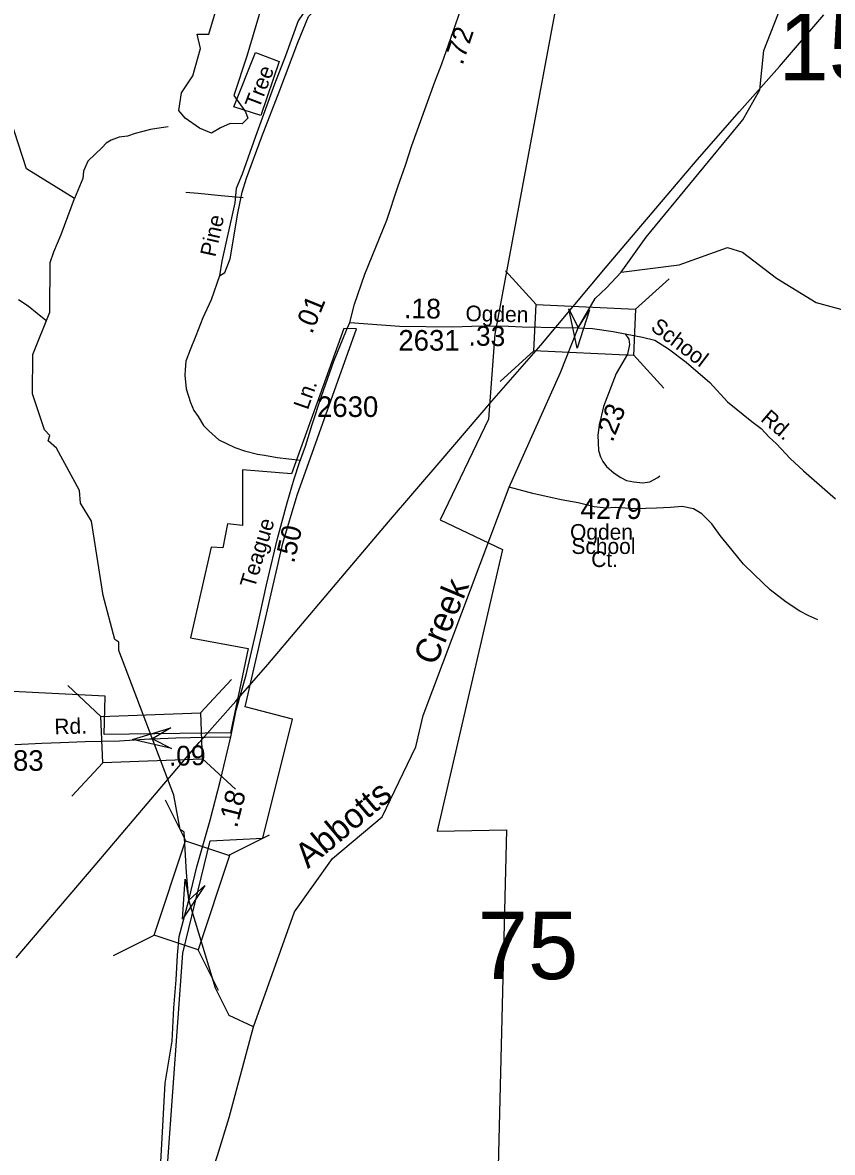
# Model space of a CAD drawing. Extents: x 1547597 to 1699558, y 810033 to 920809.
# Drawn here: x 1675799 to 1680715, y 839232 to 846092 of the extents above; entities that cross this region are included whole.
import ezdxf

# ---------------------------------------------------------------- set-up
doc = ezdxf.new("R2010")
doc.units = 0
for name, color, linetype in [('Exist Boundary Political City Limit New', 7, 'Continuous'), ('Exist Boundary Political City Limit New Hole', 7, 'Continuous'), ('Exist Hydrographic Creek Single Shore', 7, 'Continuous'), ('Exist Hydrographic Creek Single Shore Label', 7, 'Continuous'), ('Exist Hydrographic Misc Water Feature', 7, 'Continuous'), ('Exist Hydrographic Pond Under 1500 Sq Ft', 7, 'Continuous'), ('Exist Road Non-System Type 51', 7, 'Continuous'), ('Exist Road Non-System Type 51 Label', 7, 'Continuous'), ('Exist Road Secondary Mileage Hundredths English Label', 7, 'Continuous'), ('Exist Road Secondary Structure Standard Bridge Attributed CELL', 7, 'Continuous'), ('Exist Road Secondary Structure Standard Bridge CELL', 7, 'Continuous'), ('Exist Road Secondary Structure Standard Bridge Number Label', 7, 'Continuous'), ('Exist Road Secondary Type 51 Attributed', 7, 'Continuous'), ('Exist Road Secondary Type 51 Label', 7, 'Continuous'), ('Exist Road Secondary Type 51 Number Label', 7, 'Continuous'), ('Exist Utilities Electrical Transmission Line', 7, 'Continuous'), ('Map Preparation Boundary City Limit Buffer Line', 7, 'Continuous')]:
    doc.layers.add(name, color=color, linetype=linetype)

msp = doc.modelspace()

# ---------------------------------------------------------------- linework, layer by layer
at = {"layer": 'Exist Boundary Political City Limit New'}
for points in [[(1679086.6, 846460.7), (1678666.9, 844201), (1678627.9, 843683.7), (1678335.2, 843073.7), (1678711.9, 842892.8), (1678316.5, 841183.4), (1678737.3, 841190.6), (1678673.3, 838655.5)], [(1677060.7, 841780.9), (1676294, 841770.4), (1676301.3, 842001.7), (1674891.3, 842073.6), (1674863.2, 844275.2), (1673795.1, 844020.7), (1673897.1, 846177.4)], [(1676650.6, 838758.4), (1676772.2, 840442.6), (1676937.6, 841124.2), (1677257.1, 841139.6), (1677438.4, 841863.1), (1677149.6, 841936.8), (1677380, 842932.4), (1677466.2, 843222.6), (1677825.6, 844232.3), (1677748.8, 844235.4), (1677432.5, 843352.5), (1677134.5, 843377.1), (1677134.5, 843039.1), (1677042.4, 843048.3), (1677014.7, 842903.9), (1676944.1, 842907), (1676818.3, 842357.3), (1677168.4, 842292.7), (1677060.7, 841780.9)]]:
    msp.add_lwpolyline(points, dxfattribs=at)
at = {"layer": 'Exist Boundary Political City Limit New Hole'}
msp.add_lwpolyline([(1677356.8, 845856.6), (1677244.7, 845527.6), (1677082.3, 845581.8), (1677213.8, 845910.8), (1677356.8, 845856.6)], dxfattribs=at)
at = {"layer": 'Exist Hydrographic Creek Single Shore'}
for points in [[(1676114.4, 845023.8), (1675823.5, 845203.5), (1675726.5, 845504.2), (1675563.5, 845799.7), (1675431.6, 845982.9), (1675334.6, 846208), (1675302.6, 846376.1), (1675277.6, 846393), (1675082.1, 846934.6), (1674876.6, 847312.3), (1674757.6, 847651), (1674697.1, 847787.6), (1674707.6, 848413.9), (1674815.3, 848558.3), (1675015.6, 849079.2), (1675031, 849341.2), (1675102.6, 849495.4), (1675114.6, 849879.1), (1675075.6, 850090), (1674962.5, 850407.4)], [(1679433, 844576.1), (1679584.3, 844790.4), (1680171, 845502.8), (1680274.4, 845685.2), (1680299.6, 845923.2), (1680428.7, 846255.5), (1680505.2, 846399.2), (1680600.1, 846645.7), (1680616.7, 846922.6), (1680657.6, 847462.1), (1680673.4, 847863.4), (1680933.1, 848457.5), (1681088.8, 848850.6), (1681176.8, 849035.9), (1681351.3, 849513.9), (1681642.7, 849867.9)], [(1677201.6, 839995.7), (1677052.6, 840064.3), (1676970.6, 840230.1), (1676809.4, 840764.6), (1676794.5, 840932.8), (1676780.6, 841176), (1676755.6, 841193), (1676716.6, 841400.6), (1676384.5, 842280.5), (1676384.5, 842329.7), (1676359.6, 842346.6), (1676287.6, 842614), (1676217.5, 843065.1), (1676151.6, 843174.8), (1676144.5, 843250.4), (1676005.6, 843509.3), (1675955.6, 843552.9), (1675964.6, 843585.6), (1675931.6, 843619.1), (1675858.6, 843837.3), (1675861.6, 844076.8), (1675964.6, 844334), (1675967.6, 844636), (1675990, 844700.3), (1676034.2, 844806.5), (1676114.4, 845023.8)], [(1677201.6, 839995.7), (1677450.6, 840693), (1677679.7, 841016.7), (1677982.6, 841269.8), (1678186.6, 841695.7), (1678230.6, 841885.1), (1678752.7, 843272.1), (1679065.1, 843967.4), (1679172.4, 844238.4), (1679275.4, 844417.2), (1679344.4, 844482.7), (1679433, 844576.1)], [(1677269.7, 836994), (1677222.6, 837310.1), (1677017.6, 837580.1), (1676943.6, 837729.3), (1676798.5, 838208.3), (1676805.4, 838481.3), (1676795.6, 838641.7), (1676981.8, 839213.4), (1677052.5, 839444.7), (1677201.6, 839995.7)]]:
    msp.add_lwpolyline(points, dxfattribs=at)
at = {"layer": 'Exist Hydrographic Misc Water Feature'}
for points in [[(1676683.8, 845459.2), (1676640.1, 845453.5), (1676574.9, 845443.5), (1676483.1, 845418.4), (1676436.3, 845403.3), (1676386.2, 845396.7), (1676336.1, 845378.3), (1676306.4, 845360.7), (1676282.4, 845334.5), (1676196.1, 845250.3), (1676169.4, 845190.2), (1676165.4, 845144.8), (1676114.4, 845023.8)], [(1679433, 844576.1), (1679785.6, 844620.7), (1680078.7, 844726.4), (1680169.6, 844698.3), (1680376.6, 844539.8), (1680616.6, 844393.7), (1680965.6, 844298)], [(1675775.2, 844410.9), (1675833.2, 844372.8), (1675888.8, 844328.2), (1675940.7, 844286.1)], [(1680626.9, 842466.6), (1680573.1, 842489.9), (1680517.8, 842518.9), (1680434.5, 842573.9), (1680337.7, 842647.3), (1680239.4, 842741.3), (1680176.4, 842804.1), (1680106, 842889.2), (1680033.2, 842978.5), (1679982.4, 843049.3), (1679923.5, 843110.4), (1679872, 843140.9), (1679802.3, 843154.7), (1679732.1, 843147.9), (1679647.8, 843144.7), (1679517.7, 843139.2), (1679395.8, 843149), (1679342.8, 843144.1), (1679269.4, 843152.3), (1679171.5, 843177.4), (1679069.7, 843195.1), (1678896.8, 843234), (1678752.7, 843272.1)]]:
    msp.add_lwpolyline(points, dxfattribs=at)
at = {"layer": 'Exist Hydrographic Pond Under 1500 Sq Ft'}
msp.add_lwpolyline([(1677270.3, 846259.5), (1677161.6, 845888.8), (1677082.2, 845650.6), (1677152.7, 845550.5), (1677167.4, 845512.3), (1677132.2, 845477), (1677058.7, 845479.9), (1676999.9, 845453.5), (1676947, 845421.1), (1676873.5, 845450.5), (1676785.3, 845512.3), (1676747.1, 845559.4), (1676764.8, 845665.3), (1676832.4, 845768.2), (1676879.4, 845935.9), (1676858.8, 846021.2), (1676929.4, 846021.2), (1677023.4, 846336)], dxfattribs=at)
at = {"layer": 'Exist Road Non-System Type 51'}
for points in [[(1676994.8, 844555), (1677027.6, 844574.5), (1677058.9, 844657.1), (1677106.8, 844934.5), (1677131.5, 845063.3), (1677159.5, 845148.4), (1677250.3, 845394.5), (1677360.7, 845682.5), (1677469.6, 845971.5), (1677535.4, 846129), (1677617.9, 846213.2), (1677726.8, 846292.5), (1677853.9, 846337.1), (1677972.7, 846345.3), (1678108, 846312.3), (1678236.7, 846252.9), (1678357.1, 846193.4), (1678421.5, 846162), (1678457.7, 846165.1)], [(1677703.7, 846330.3), (1677608.2, 846268.1), (1677524.1, 846180.5), (1677471.3, 846102.9), (1677395.4, 845889.9), (1677327.8, 845718.8), (1677212.3, 845401.8), (1677131.6, 845171.7), (1677095.3, 845084.2), (1677087.1, 844998.3), (1677009.6, 844644.1), (1676994.8, 844555)], [(1677139.1, 845028.8), (1677005.3, 845041.5), (1676865.4, 845054.3), (1676789.5, 845059.8)], [(1676994.8, 844555), (1676943.6, 844409.6), (1676894.1, 844299), (1676852, 844191.2), (1676816.2, 844105.9), (1676790.2, 844035.8), (1676786.6, 843984.9), (1676783.9, 843950.9), (1676791.9, 843869), (1676818.3, 843784.8), (1676839.7, 843736.1), (1676864.6, 843701), (1676897.5, 843646.3), (1676930.5, 843613.9), (1676989.9, 843559.4), (1677037.7, 843536.3), (1677087.2, 843513.1), (1677146, 843492.1), (1677225.7, 843472.5), (1677268.7, 843466.9), (1677345.3, 843451.8), (1677415.2, 843444.4), (1677485.4, 843435.9)]]:
    msp.add_lwpolyline(points, dxfattribs=at)
at = {"layer": 'Exist Road Secondary Structure Standard Bridge Attributed CELL'}
for points in [[(1679240.7, 844348.9), (1679166.6, 844116.6), (1679114.6, 844354.9), (1679172.4, 844238.4)], [(1676703.3, 841684.2), (1676465.6, 841738.6), (1676698.7, 841810.4), (1676587.4, 841743.1)], [(1676905.2, 840852.5), (1676770.9, 840648.9), (1676785.4, 840892.3), (1676809.4, 840764.6)]]:
    msp.add_lwpolyline(points, close=True, dxfattribs=at)
at = {"layer": 'Exist Road Secondary Structure Standard Bridge CELL'}
for p, q in [((1678730.4, 844584.9), (1678916.3, 844380.9)), ((1679520, 844351.5), (1679724, 844537.3)), ((1678699.1, 843913), (1678903.1, 844098.8)), ((1679507.1, 844075.8), (1679693, 843871.8)), ((1676879.4, 841900.7), (1677067.2, 842102.9)), ((1676073.1, 842067.4), (1676275.3, 841879.6)), ((1676889.6, 841624.9), (1677091.8, 841437.1)), ((1676098, 841395.2), (1676285.8, 841597.4)), ((1676789.5, 841124.4), (1676666, 841371.2)), ((1677051.4, 841037.2), (1677298.2, 841160.7)), ((1676350.5, 840427.9), (1676597.3, 840551.4)), ((1676988.7, 840215.3), (1676865.2, 840462.1))]:
    msp.add_line(p, q, dxfattribs=at)
for points in [[(1678916.3, 844380.9), (1679520, 844352.8), (1679506.9, 844070.7), (1678903.1, 844098.8)], [(1676275.3, 841879.6), (1676879.3, 841902), (1676889.8, 841619.8), (1676285.8, 841597.4)], [(1676597.3, 840551.4), (1676788.3, 841124.8), (1677056.2, 841035.6), (1676865.2, 840462.1)]]:
    msp.add_lwpolyline(points, close=True, dxfattribs=at)
at = {"layer": 'Exist Road Secondary Type 51 Attributed'}
for points in [[(1677785, 844271.2), (1677814.4, 844382.4), (1677876.5, 844564), (1678010.2, 844893.6), (1678077, 845094.3), (1678124.8, 845226.2), (1678163, 845345.6), (1678301.5, 845732.6), (1678344.4, 845842.5), (1678401.7, 846004.9), (1678457.7, 846165.1)], [(1677063.6, 841756.1), (1677096.5, 841917.4), (1677155.7, 842132.6), (1677221.5, 842412.4), (1677280.7, 842678.9), (1677346.4, 842959.7), (1677405.6, 843176.9), (1677448.5, 843321.6), (1677480.1, 843421.2), (1677516.5, 843521.4), (1677557.4, 843651.9), (1677613, 843823.8), (1677689.4, 844036.9), (1677765.9, 844224.4)], [(1677765.9, 844224.4), (1677785, 844271.2)], [(1677785, 844271.2), (1678087.9, 844249.1), (1678410, 844244.6), (1678584.9, 844251.3), (1678749.4, 844248.3)], [(1678749.4, 844248.3), (1678831.8, 844245.8), (1679061.3, 844241.6), (1679172.4, 844238.4)], [(1679172.4, 844238.4), (1679259.3, 844235.2), (1679384.8, 844217.5), (1679457.1, 844203.4)], [(1679457.1, 844203.4), (1679479.4, 844169.4), (1679483.6, 844137.1), (1679472.3, 844078.6), (1679402.5, 843961.5), (1679325.1, 843761.3), (1679298.7, 843648), (1679291.1, 843587.6), (1679295.4, 843494.3), (1679306.6, 843456.1), (1679322, 843427.7), (1679343.4, 843397.3), (1679390.6, 843356.3), (1679430.1, 843329.5), (1679465.8, 843312.8), (1679509.6, 843303.9), (1679563.6, 843298.8), (1679607.7, 843303.9), (1679656.3, 843330.9), (1679667.8, 843339.9)], [(1679457.1, 844203.4), (1679563.2, 844182.4), (1679636.5, 844163.6), (1679719.6, 844110.7), (1679827.1, 844031.4), (1679970.6, 843906.7), (1680077.9, 843789.3), (1680227.2, 843670.7), (1680282, 843627.2), (1680331, 843576.2), (1680376.3, 843534.7), (1680459.4, 843445.9), (1680540.5, 843370.4), (1680734.3, 843201)], [(1675753, 841709.1), (1675915.3, 841717.8), (1676029.5, 841721.5), (1676179.7, 841726.5), (1676387.9, 841732.3), (1676570.2, 841742.6), (1676587.4, 841743.1)], [(1676587.4, 841743.1), (1676730.5, 841749.3), (1676908.7, 841753.7), (1677063.6, 841756.1)], [(1676809.4, 840764.6), (1676856.4, 840966.3), (1676938.6, 841249.3), (1677001.1, 841492.9), (1677063.6, 841756.1)], [(1676634.4, 839101.2), (1676649.2, 839354.6), (1676664.1, 839652.7), (1676707.2, 839906.9), (1676717.3, 840110.8), (1676730.7, 840280.6), (1676739.8, 840430.5), (1676750, 840542.3), (1676809.4, 840764.6)]]:
    msp.add_lwpolyline(points, dxfattribs=at)
at = {"layer": 'Exist Utilities Electrical Transmission Line'}
msp.add_lwpolyline([(1675760.8, 840413.7), (1676239.1, 840976.7), (1676871.6, 841722.1), (1677094.4, 841971.7), (1677288.8, 842195.7), (1677663.9, 842639.7), (1678020.6, 843061.9), (1678340.8, 843434.4), (1678648.8, 843793.4), (1678944.7, 844134.1), (1679348.1, 844615.8), (1679895.3, 845260.1), (1680150.6, 845553.5), (1680393.6, 845824.9), (1680663.2, 846140)], dxfattribs=at)
at = {"layer": 'Map Preparation Boundary City Limit Buffer Line'}
for points in [[(1679086.6, 846460.7), (1678666.9, 844201), (1678627.9, 843683.7), (1678335.2, 843073.7), (1678711.9, 842892.8), (1678316.5, 841183.4), (1678737.3, 841190.6), (1678673.3, 838655.5)], [(1677060.7, 841780.9), (1676294, 841770.4), (1676301.3, 842001.7), (1674891.3, 842073.6), (1674863.2, 844275.2), (1673795.1, 844020.7), (1673897.1, 846177.4)], [(1676650.6, 838758.4), (1676772.2, 840442.6), (1676937.6, 841124.2), (1677257.1, 841139.6), (1677438.4, 841863.1), (1677149.6, 841936.8), (1677380, 842932.4), (1677466.2, 843222.6), (1677825.6, 844232.3), (1677748.8, 844235.4), (1677432.5, 843352.5), (1677134.5, 843377.1), (1677134.5, 843039.1), (1677042.4, 843048.3), (1677014.7, 842903.9), (1676944.1, 842907), (1676818.3, 842357.3), (1677168.4, 842292.7), (1677060.7, 841780.9)]]:
    msp.add_lwpolyline(points, dxfattribs=at)

# ---------------------------------------------------------------- texts
at = {"layer": 'Exist Hydrographic Creek Single Shore Label'}
for s, rotation, p in [('Creek', 67.3338, (1678305.9, 842182.3)), ('Abbotts', 39.87987, (1677531.3, 840951.8))]:
    msp.add_text(s, height=150, rotation=rotation, dxfattribs=at).set_placement(p)
at = {"layer": 'Exist Road Non-System Type 51 Label'}
for s, rotation, p in [('Tree', 69.05845, (1677234.6, 845564.7)), ('Pine', 77.4296, (1676968.7, 844665.2))]:
    msp.add_text(s, height=95, rotation=rotation, dxfattribs=at).set_placement(p)
at = {"layer": 'Exist Road Secondary Mileage Hundredths English Label'}
for s, rotation, p in [('.72', 71.46757, (1678469.1, 845829.8)), ('.01', 67.81259, (1677555.9, 844196.8)), ('.18', 359.19935, (1678114.8, 844298)), ('.33', 358.85018, (1678505.7, 844132)), ('.23', 68.31257, (1679380.4, 843540)), ('.50', 76.67609, (1677446.7, 842805.9)), ('.09', 1.41431, (1676688.9, 841579)), ('.18', 75.60847, (1677100.2, 841198.3))]:
    msp.add_text(s, height=120, rotation=rotation, dxfattribs=at).set_placement(p)
at = {"layer": 'Exist Road Secondary Structure Standard Bridge Number Label'}
for s, p in [('153', (1680388.2, 845742.6)), ('75', (1678562.6, 840284.4))]:
    msp.add_text(s, height=410.1, dxfattribs=at).set_placement(p)
at = {"layer": 'Exist Road Secondary Type 51 Label'}
for s, rotation, p in [('Ogden', 358.85014, (1678487.4, 844279.9)), ('School', 322.77838, (1679605.9, 844230.6)), ('Ln.', 70.50289, (1677530.6, 843736.8)), ('Rd.', 319.56088, (1680274.3, 843678.4)), ('Teague', 73.51064, (1677207.7, 842653.1)), ('Rd.', 1.90661, (1675993.8, 841769.6))]:
    msp.add_text(s, height=95, rotation=rotation, dxfattribs=at).set_placement(p)
for s, p in [('Ogden', (1679122.8, 842952.6)), ('School', (1679131.1, 842866)), ('Ct.', (1679251.3, 842786.8))]:
    msp.add_text(s, height=95, dxfattribs=at).set_placement(p)
at = {"layer": 'Exist Road Secondary Type 51 Number Label'}
for s, p in [('2631', (1678080.5, 844100.6)), ('2630', (1677586.8, 843697.9)), ('4279', (1679186.3, 843078.3)), ('2683', (1675555.2, 841549.4))]:
    msp.add_text(s, height=125, dxfattribs=at).set_placement(p)

doc.saveas('drawing.dxf')
